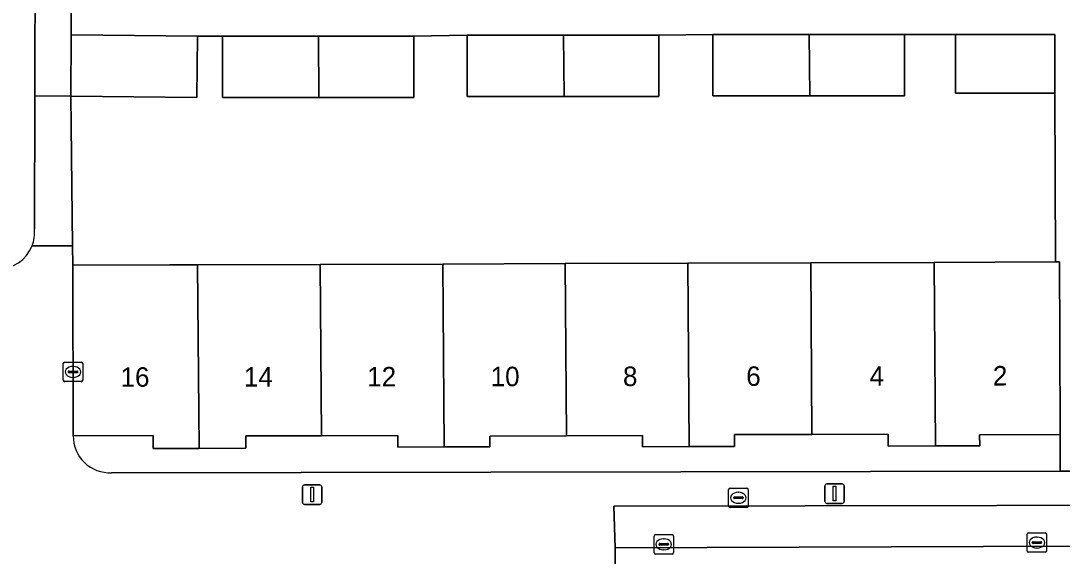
# Model space of a CAD drawing. Extents: x 160732 to 162107, y 387428 to 388479.
# Drawn here: x 161218.2 to 161271.8, y 388271.6 to 388299.1 of the extents above; entities that cross this region are included whole.
import ezdxf

# ---------------------------------------------------------------- set-up
doc = ezdxf.new("R2010")
doc.units = 0
for name, color, linetype in [('IMGEO_Brandkraan', 7, 'Continuous'), ('IMGEO_Erf', 7, 'Continuous'), ('IMGEO_Kolk', 7, 'Continuous'), ('IMGEO_Lichtmast', 7, 'Continuous'), ('IMGEO_Pand', 7, 'Continuous'), ('IMGEO_Pand_nummerreeks', 7, 'Continuous'), ('IMGEO_Parkeervlak_open', 7, 'Continuous'), ('IMGEO_Rijbaan_lokaal_open', 7, 'Continuous'), ('IMGEO_Voetpad_open', 7, 'Continuous')]:
    doc.layers.add(name, color=color, linetype=linetype)

msp = doc.modelspace()

# ---------------------------------------------------------------- linework, layer by layer
at = {"layer": 'IMGEO_Brandkraan'}
for p, q in [((161254.615, 388274.211), (161254.615, 388275.063)), ((161254.69, 388275.137), (161255.542, 388275.137)), ((161254.874, 388274.631), (161254.874, 388274.643)), ((161254.917, 388274.68), (161255.315, 388274.68)), ((161255.103, 388274.917), (161255.128, 388274.917)), ((161255.358, 388274.643), (161255.358, 388274.631)), ((161255.616, 388275.063), (161255.616, 388274.211)), ((161255.542, 388274.137), (161254.69, 388274.137)), ((161255.312, 388274.594), (161254.914, 388274.594)), ((161255.126, 388274.357), (161255.101, 388274.357))]:
    msp.add_line(p, q, dxfattribs=at)
for points in [[(161254.615, 388274.211), (161254.615, 388275.063)], [(161254.69, 388275.137), (161255.542, 388275.137)], [(161255.616, 388275.063), (161255.616, 388274.211)], [(161255.542, 388274.137), (161254.69, 388274.137)]]:
    msp.add_lwpolyline(points, dxfattribs=at)
for centre, radius, start, end in [((161254.692, 388275.061), 0.0765, 91.552, 178.448), ((161254.692, 388275.061), 0.0765, 91.552, 178.448), ((161254.914, 388274.64), 0.0403, 85.8775, 175.7526), ((161254.911, 388274.63), 0.0366, 178.938, 274.7102), ((161255.315, 388274.637), 0.043, 264.8664, 352.4533), ((161255.319, 388274.642), 0.0386, 1.7309, 96.639), ((161255.54, 388275.061), 0.0765, 1.552, 88.448), ((161255.54, 388275.061), 0.0765, 1.552, 88.448), ((161254.692, 388274.213), 0.0765, 181.552, 268.448), ((161254.692, 388274.213), 0.0765, 181.552, 268.448), ((161255.54, 388274.213), 0.0765, 271.552, 358.448), ((161255.54, 388274.213), 0.0765, 271.552, 358.448)]:
    msp.add_arc(centre, radius, start, end, dxfattribs=at)
for centre, major_axis, ratio, start_param, end_param in [((161255.102, 388274.637), (-0.387, 0.002), 0.722429, 4.712389, 7.853982), ((161255.127, 388274.637), (-0.39, 0.002), 0.717154, 1.570796, 4.712389)]:
    msp.add_ellipse(centre, major_axis=major_axis, ratio=ratio, start_param=start_param, end_param=end_param, dxfattribs=at)
at = {"layer": 'IMGEO_Erf'}
msp.add_lwpolyline([(161271.391, 388295.409), (161266.282, 388295.409), (161266.282, 388298.426), (161263.656, 388298.427), (161263.656, 388295.28), (161258.784, 388295.28), (161253.808, 388295.28), (161253.808, 388298.427), (161251.024, 388298.385), (161251.024, 388295.238), (161246.15, 388295.238), (161241.176, 388295.238), (161241.176, 388298.385), (161238.434, 388298.343), (161238.434, 388295.196), (161233.55, 388295.196), (161228.586, 388295.196), (161228.586, 388298.343), (161227.31, 388298.342), (161227.28, 388295.198), (161220.788, 388295.26), (161220.878, 388287.579), (161220.89, 388286.575), (161225.89, 388286.592), (161227.307, 388286.597), (161233.619, 388286.618), (161239.921, 388286.639), (161246.209, 388286.66), (161252.521, 388286.681), (161258.841, 388286.702), (161265.177, 388286.723), (161271.421, 388286.744)], close=True, dxfattribs=at)
for points in [[(161271.651, 388277.886), (161267.52, 388277.872), (161267.522, 388277.31), (161265.244, 388277.302), (161262.824, 388277.294), (161262.822, 388277.906), (161258.9, 388277.893), (161254.92, 388277.879), (161254.922, 388277.271), (161252.584, 388277.264), (161250.193, 388277.256), (161250.191, 388277.828), (161246.27, 388277.815), (161242.339, 388277.802), (161242.34, 388277.259), (161239.995, 388277.251), (161237.612, 388277.243), (161237.61, 388277.835), (161233.69, 388277.822), (161229.793, 388277.809), (161229.795, 388277.181), (161227.385, 388277.173), (161225.027, 388277.165), (161225.024, 388277.828), (161220.919, 388277.814)], [(161222.888, 388275.925), (161271.654, 388276.004), (161271.651, 388277.886)]]:
    msp.add_lwpolyline(points, dxfattribs=at)
msp.add_arc((161222.789, 388277.792), 1.87, 179.3259, 273.05, dxfattribs=at)
at = {"layer": 'IMGEO_Kolk'}
for p, q in [((161220.481, 388281.599), (161221.333, 388281.599)), ((161220.406, 388280.673), (161220.406, 388281.525)), ((161220.665, 388281.093), (161220.665, 388281.105)), ((161221.103, 388281.056), (161220.705, 388281.056)), ((161220.708, 388281.142), (161221.106, 388281.142)), ((161220.894, 388281.379), (161220.919, 388281.379)), ((161221.149, 388281.105), (161221.149, 388281.093)), ((161221.407, 388281.525), (161221.407, 388280.673)), ((161221.333, 388280.599), (161220.481, 388280.599)), ((161220.917, 388280.819), (161220.892, 388280.819)), ((161250.778, 388271.82), (161250.778, 388272.672)), ((161250.853, 388272.746), (161251.705, 388272.746)), ((161251.266, 388272.526), (161251.291, 388272.526)), ((161251.779, 388272.672), (161251.779, 388271.82)), ((161269.964, 388271.909), (161269.964, 388272.761)), ((161270.039, 388272.835), (161270.891, 388272.835)), ((161270.452, 388272.615), (161270.477, 388272.615)), ((161270.965, 388272.761), (161270.965, 388271.909)), ((161251.037, 388272.24), (161251.037, 388272.252)), ((161251.475, 388272.203), (161251.077, 388272.203)), ((161251.08, 388272.289), (161251.478, 388272.289)), ((161251.289, 388271.966), (161251.264, 388271.966)), ((161251.521, 388272.252), (161251.521, 388272.24)), ((161270.223, 388272.329), (161270.223, 388272.341)), ((161270.661, 388272.292), (161270.263, 388272.292)), ((161270.266, 388272.378), (161270.664, 388272.378)), ((161270.475, 388272.055), (161270.45, 388272.055)), ((161270.707, 388272.341), (161270.707, 388272.329)), ((161251.705, 388271.746), (161250.853, 388271.746)), ((161270.891, 388271.835), (161270.039, 388271.835))]:
    msp.add_line(p, q, dxfattribs=at)
for points in [[(161220.481, 388281.599), (161221.333, 388281.599)], [(161220.406, 388280.673), (161220.406, 388281.525)], [(161221.407, 388281.525), (161221.407, 388280.673)], [(161221.333, 388280.599), (161220.481, 388280.599)], [(161250.778, 388271.82), (161250.778, 388272.672)], [(161250.853, 388272.746), (161251.705, 388272.746)], [(161251.779, 388272.672), (161251.779, 388271.82)], [(161269.964, 388271.909), (161269.964, 388272.761)], [(161270.039, 388272.835), (161270.891, 388272.835)], [(161270.965, 388272.761), (161270.965, 388271.909)], [(161251.705, 388271.746), (161250.853, 388271.746)], [(161270.891, 388271.835), (161270.039, 388271.835)]]:
    msp.add_lwpolyline(points, dxfattribs=at)
for centre, radius, start, end in [((161220.483, 388281.523), 0.0765, 91.552, 178.448), ((161220.483, 388281.523), 0.0765, 91.552, 178.448), ((161221.331, 388281.523), 0.0765, 1.552, 88.448), ((161221.331, 388281.523), 0.0765, 1.552, 88.448), ((161220.705, 388281.102), 0.0403, 85.8775, 175.7526), ((161220.702, 388281.092), 0.0366, 178.938, 274.7102), ((161221.106, 388281.099), 0.043, 264.8664, 352.4533), ((161221.11, 388281.104), 0.0386, 1.7309, 96.639), ((161220.483, 388280.675), 0.0765, 181.552, 268.448), ((161220.483, 388280.675), 0.0765, 181.552, 268.448), ((161221.331, 388280.675), 0.0765, 271.552, 358.448), ((161221.331, 388280.675), 0.0765, 271.552, 358.448), ((161250.855, 388272.67), 0.0765, 91.552, 178.448), ((161250.855, 388272.67), 0.0765, 91.552, 178.448), ((161251.703, 388272.67), 0.0765, 1.552, 88.448), ((161251.703, 388272.67), 0.0765, 1.552, 88.448), ((161270.041, 388272.759), 0.0765, 91.552, 178.448), ((161270.041, 388272.759), 0.0765, 91.552, 178.448), ((161270.889, 388272.759), 0.0765, 1.552, 88.448), ((161270.889, 388272.759), 0.0765, 1.552, 88.448), ((161251.077, 388272.249), 0.0403, 85.8775, 175.7526), ((161251.074, 388272.239), 0.0366, 178.938, 274.7102), ((161251.478, 388272.246), 0.043, 264.8664, 352.4533), ((161251.482, 388272.251), 0.0386, 1.7309, 96.639), ((161270.263, 388272.338), 0.0403, 85.8775, 175.7526), ((161270.26, 388272.328), 0.0366, 178.938, 274.7102), ((161270.664, 388272.335), 0.043, 264.8664, 352.4533), ((161270.668, 388272.34), 0.0386, 1.7309, 96.639), ((161250.855, 388271.822), 0.0765, 181.552, 268.448), ((161250.855, 388271.822), 0.0765, 181.552, 268.448), ((161251.703, 388271.822), 0.0765, 271.552, 358.448), ((161251.703, 388271.822), 0.0765, 271.552, 358.448), ((161270.041, 388271.911), 0.0765, 181.552, 268.448), ((161270.041, 388271.911), 0.0765, 181.552, 268.448), ((161270.889, 388271.911), 0.0765, 271.552, 358.448), ((161270.889, 388271.911), 0.0765, 271.552, 358.448)]:
    msp.add_arc(centre, radius, start, end, dxfattribs=at)
for centre, major_axis, ratio, start_param, end_param in [((161220.893, 388281.099), (-0.387, 0.002), 0.722429, 4.712389, 7.853982), ((161220.918, 388281.099), (-0.39, 0.002), 0.717154, 1.570796, 4.712389), ((161251.265, 388272.246), (-0.387, 0.002), 0.722429, 4.712389, 7.853982), ((161251.29, 388272.246), (-0.39, 0.002), 0.717154, 1.570796, 4.712389), ((161270.451, 388272.335), (-0.387, 0.002), 0.722429, 4.712389, 7.853982), ((161270.476, 388272.335), (-0.39, 0.002), 0.717154, 1.570796, 4.712389)]:
    msp.add_ellipse(centre, major_axis=major_axis, ratio=ratio, start_param=start_param, end_param=end_param, dxfattribs=at)
at = {"layer": 'IMGEO_Lichtmast'}
for p, q in [((161232.705, 388274.398), (161232.705, 388275.198)), ((161232.705, 388275.198), (161232.705, 388274.398)), ((161232.805, 388275.298), (161233.595, 388275.298)), ((161233.595, 388275.298), (161232.805, 388275.298)), ((161233.695, 388275.198), (161233.695, 388274.398)), ((161233.695, 388274.398), (161233.695, 388275.198)), ((161259.564, 388274.449), (161259.564, 388275.249)), ((161259.564, 388275.249), (161259.564, 388274.449)), ((161259.664, 388275.349), (161260.454, 388275.349)), ((161260.454, 388275.349), (161259.664, 388275.349)), ((161260.554, 388275.249), (161260.554, 388274.449)), ((161260.554, 388274.449), (161260.554, 388275.249)), ((161233.595, 388274.298), (161232.805, 388274.298)), ((161232.805, 388274.298), (161233.595, 388274.298)), ((161260.454, 388274.349), (161259.664, 388274.349)), ((161259.664, 388274.349), (161260.454, 388274.349))]:
    msp.add_line(p, q, dxfattribs=at)
for points in [[(161233.125, 388275.173), (161233.275, 388275.173), (161233.275, 388274.423), (161233.125, 388274.423), (161233.125, 388275.173)], [(161259.984, 388275.224), (161260.134, 388275.224), (161260.134, 388274.474), (161259.984, 388274.474), (161259.984, 388275.224)]]:
    msp.add_lwpolyline(points, dxfattribs=at)
for centre, start, end in [((161232.805, 388275.198), 90, 180), ((161232.805, 388275.198), 90, 180), ((161233.595, 388275.198), 0, 90), ((161233.595, 388275.198), 360, 90), ((161259.664, 388275.249), 90, 180), ((161259.664, 388275.249), 90, 180), ((161260.454, 388275.249), 0, 90), ((161260.454, 388275.249), 360, 90), ((161232.805, 388274.398), 180, 270), ((161232.805, 388274.398), 180, 270), ((161233.595, 388274.398), 270, 0), ((161233.595, 388274.398), 270, 0), ((161259.664, 388274.449), 180, 270), ((161259.664, 388274.449), 180, 270), ((161260.454, 388274.449), 270, 0), ((161260.454, 388274.449), 270, 0)]:
    msp.add_arc(centre, 0.1, start, end, dxfattribs=at)
at = {"layer": 'IMGEO_Pand'}
for points in [[(161227.28, 388295.198), (161227.31, 388298.342), (161220.818, 388298.404), (161220.788, 388295.26)], [(161233.525, 388298.343), (161228.586, 388298.343), (161228.586, 388295.196), (161233.55, 388295.196)], [(161233.55, 388295.196), (161238.434, 388295.196), (161238.434, 388298.343), (161233.525, 388298.343)], [(161241.176, 388298.385), (161241.176, 388295.238), (161246.15, 388295.238), (161246.128, 388298.385)], [(161251.024, 388295.238), (161251.024, 388298.385), (161246.128, 388298.385), (161246.15, 388295.238)], [(161253.808, 388298.427), (161253.808, 388295.28), (161258.784, 388295.28), (161258.762, 388298.427)], [(161263.656, 388295.28), (161263.656, 388298.427), (161258.762, 388298.427), (161258.784, 388295.28)], [(161266.282, 388298.426), (161266.282, 388295.409), (161271.391, 388295.409), (161271.391, 388298.426)], [(161220.89, 388286.575), (161220.919, 388277.814), (161225.024, 388277.828), (161225.027, 388277.165), (161227.385, 388277.173), (161227.307, 388286.597), (161225.89, 388286.592)], [(161227.307, 388286.597), (161227.385, 388277.173), (161229.795, 388277.181), (161229.793, 388277.809), (161233.69, 388277.822), (161233.619, 388286.618)], [(161233.619, 388286.618), (161233.69, 388277.822), (161237.61, 388277.835), (161237.612, 388277.243), (161239.995, 388277.251), (161239.921, 388286.639)], [(161239.921, 388286.639), (161239.995, 388277.251), (161242.34, 388277.259), (161242.339, 388277.802), (161246.27, 388277.815), (161246.209, 388286.66)], [(161246.209, 388286.66), (161246.27, 388277.815), (161250.191, 388277.828), (161250.193, 388277.256), (161252.584, 388277.264), (161252.521, 388286.681)], [(161252.521, 388286.681), (161252.584, 388277.264), (161254.922, 388277.271), (161254.92, 388277.879), (161258.9, 388277.893), (161258.841, 388286.702)], [(161258.841, 388286.702), (161258.9, 388277.893), (161262.822, 388277.906), (161262.824, 388277.294), (161265.244, 388277.302), (161265.177, 388286.723)], [(161271.635, 388282.886), (161271.622, 388286.745), (161271.421, 388286.744), (161265.177, 388286.723), (161265.244, 388277.302), (161267.522, 388277.31), (161267.52, 388277.872), (161271.651, 388277.886)]]:
    msp.add_lwpolyline(points, close=True, dxfattribs=at)
at = {"layer": 'IMGEO_Parkeervlak_open'}
msp.add_lwpolyline([(161288.08, 388274.267), (161248.709, 388274.21), (161248.773, 388272.059), (161291.387, 388272.22)], dxfattribs=at)
at = {"layer": 'IMGEO_Rijbaan_lokaal_open'}
msp.add_lwpolyline([(161218.924, 388288.43), (161218.94, 388295.271), (161218.953, 388302.682), (161218.95, 388325.365), (161213.266, 388325.335)], dxfattribs=at)
msp.add_lwpolyline([(161294.582, 388272.207), (161291.387, 388272.22), (161248.773, 388272.059), (161248.779, 388266.979), (161290.368, 388267.21), (161294.452, 388267.196)], close=True, dxfattribs=at)
for centre, radius, start, end in [((161217.079, 388288.26), 1.853, 338.4252, 5.2581), ((161217.057, 388288.263), 1.874, 268.9278, 338.6008)]:
    msp.add_arc(centre, radius, start, end, dxfattribs=at)
at = {"layer": 'IMGEO_Voetpad_open'}
msp.add_lwpolyline([(161219.807, 388302.686), (161218.953, 388302.682), (161218.94, 388295.271), (161220.788, 388295.26), (161220.818, 388298.404), (161220.809, 388299.854), (161220.801, 388302.691)], close=True, dxfattribs=at)
for points in [[(161220.809, 388299.854), (161220.818, 388298.404), (161227.31, 388298.342), (161228.586, 388298.343), (161233.525, 388298.343), (161238.434, 388298.343), (161241.176, 388298.385), (161246.128, 388298.385), (161251.024, 388298.385), (161253.808, 388298.427), (161258.762, 388298.427), (161263.656, 388298.427), (161266.282, 388298.426), (161271.391, 388298.426), (161271.391, 388295.409), (161271.421, 388286.744), (161271.622, 388286.745), (161271.635, 388282.886), (161271.651, 388277.886), (161271.654, 388276.004), (161272.455, 388276.005)], [(161218.802, 388287.579), (161220.878, 388287.579), (161220.788, 388295.26), (161218.94, 388295.271), (161218.924, 388288.43)], [(161220.919, 388277.814), (161220.89, 388286.575), (161220.878, 388287.579), (161218.802, 388287.579)], [(161291.908, 388276.102), (161291.094, 388276.056), (161282.728, 388276.04), (161272.455, 388276.005), (161271.654, 388276.004), (161222.888, 388275.925)], [(161248.773, 388272.059), (161248.709, 388274.21), (161288.08, 388274.267)], [(161289.547, 388266.228), (161289.64, 388261.79), (161248.833, 388261.778), (161248.779, 388266.979), (161248.773, 388272.059)]]:
    msp.add_lwpolyline(points, dxfattribs=at)
for centre, radius, start, end in [((161217.079, 388288.26), 1.853, 338.4252, 5.2581), ((161217.057, 388288.263), 1.874, 268.9278, 338.6008), ((161222.789, 388277.792), 1.87, 179.3259, 273.05)]:
    msp.add_arc(centre, radius, start, end, dxfattribs=at)

# ---------------------------------------------------------------- texts
at = {"layer": 'IMGEO_Pand_nummerreeks'}
for s, rotation, p in [('16', 0.0813, (161223.352, 388280.337)), ('14', 0.0813, (161229.693, 388280.346)), ('12', 0.0813, (161236.032, 388280.355)), ('10', 0.0813, (161242.379, 388280.364)), ('8', 0.0813, (161249.182, 388280.374)), ('6', 0.0813, (161255.519, 388280.383)), ('4', 0.0813, (161261.861, 388280.392)), ('2', 0.0802, (161268.199, 388280.401))]:
    msp.add_text(s, height=1, rotation=rotation, dxfattribs=at).set_placement(p)

doc.saveas('drawing.dxf')
